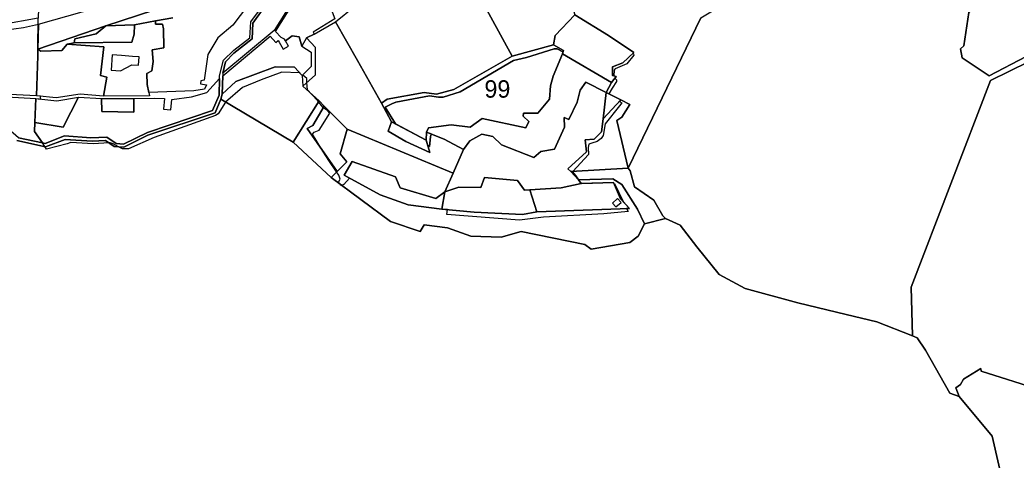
# Model space of a CAD drawing. Extents: x -477304 to -465429, y -1159113 to -1149210.
# Drawn here: x -472090 to -471231, y -1151988 to -1151609 of the extents above; entities that cross this region are included whole.
import ezdxf

# ---------------------------------------------------------------- set-up
doc = ezdxf.new("R2010")
doc.units = 0
for name, color, linetype in [('BPEJ_s', 7, 'Continuous'), ('PUPFL_s', 7, 'Continuous'), ('trav_porost_s', 7, 'Continuous'), ('voda_s', 7, 'Continuous')]:
    doc.layers.add(name, color=color, linetype=linetype)

msp = doc.modelspace()

# ---------------------------------------------------------------- linework, layer by layer
at = {"layer": 'BPEJ_s'}
msp.add_line((-471586.51, -1151775.68), (-471638.56, -1151778.46), dxfattribs=at)
for points in [[(-471846.37, -1151656.74), (-471848.55, -1151654.29), (-471863.82, -1151653.67), (-471881.74, -1151660.28), (-471897.72, -1151667.1), (-471912.44, -1151679.46), (-471918.86, -1151689.72), (-471920.99, -1151691.21), (-471973.89, -1151709.98), (-471996.08, -1151719.79), (-472001.2, -1151719.79), (-472004.57, -1151717.93), (-472009.3, -1151715.32), (-472011.86, -1151714.68), (-472012.59, -1151714.71), (-472026.37, -1151715.32), (-472045.78, -1151714.25), (-472048.98, -1151715.53), (-472066.68, -1151719.99), (-472068.06, -1151717.82), (-472070.07, -1151714.65), (-472070.57, -1151713.87), (-472076.99, -1151704.92), (-472076.66, -1151696.95), (-472075.89, -1151676.5), (-472071.85, -1151676.91), (-472071.71, -1151674.49), (-472075.4, -1151674.12), (-472074.2, -1151639.69), (-472074.06, -1151634.11), (-472073.71, -1151607.24)], [(-471638.56, -1151778.46), (-471659.03, -1151781.23), (-471721.71, -1151776.19), (-471721.24, -1151772.08), (-471725.89, -1151771.64), (-471755.05, -1151767.83), (-471779.2, -1151759.26), (-471805.7, -1151744.89), (-471810.49, -1151750.51), (-471811.95, -1151751.42), (-471812.2, -1151751.58), (-471813.05, -1151751.15), (-471813.84, -1151750.01), (-471814.97, -1151748.38), (-471813.69, -1151745.82), (-471814.76, -1151742.41), (-471816.68, -1151739.64), (-471823.5, -1151729.82), (-471828.53, -1151721.67), (-471837.58, -1151707), (-471836.09, -1151705.5), (-471831.61, -1151703.58), (-471822.42, -1151689), (-471824.36, -1151687.16), (-471828.11, -1151684.34), (-471828.62, -1151683.96), (-471832.25, -1151679.24), (-471832.89, -1151678.41), (-471838.07, -1151672.99), (-471841.85, -1151669.03), (-471842.26, -1151662.65), (-471842.46, -1151659.71), (-471842.49, -1151659.21), (-471845.86, -1151656.23), (-471846.37, -1151656.74), (-471848.55, -1151654.29), (-471863.82, -1151653.67), (-471881.74, -1151660.28), (-471897.72, -1151667.1), (-471912.44, -1151679.46), (-471918.86, -1151689.72), (-471920.99, -1151691.21), (-471973.89, -1151709.98), (-471996.08, -1151719.79), (-472001.2, -1151719.79), (-472004.57, -1151717.93), (-472009.3, -1151715.32), (-472011.86, -1151714.68), (-472012.59, -1151714.71), (-472026.37, -1151715.32), (-472045.78, -1151714.25), (-472048.98, -1151715.53), (-472066.68, -1151719.99), (-472068.06, -1151717.82), (-472070.07, -1151714.65), (-472070.57, -1151713.87), (-472076.99, -1151704.92), (-472076.66, -1151696.95), (-472075.89, -1151676.5), (-472071.85, -1151676.91), (-472071.71, -1151674.49), (-472075.4, -1151674.12), (-472074.2, -1151639.69), (-472074.06, -1151634.11), (-472073.71, -1151607.24)], [(-471611.17, -1151604.59), (-471582.52, -1151622.17), (-471560.68, -1151636.9), (-471561.36, -1151637.55), (-471560.91, -1151637.88), (-471560.48, -1151639.16), (-471566.67, -1151646.63), (-471576.69, -1151650.89), (-471576.92, -1151651.23), (-471577.55, -1151652.17), (-471577.88, -1151656.98), (-471575.91, -1151657.53), (-471577.08, -1151659.11), (-471576.43, -1151659.65), (-471575.41, -1151660.49), (-471575.52, -1151661.13), (-471575.63, -1151661.77), (-471579.26, -1151667.67), (-471582.17, -1151672.41), (-471571.71, -1151677.55), (-471572.99, -1151678.94), (-471570.84, -1151680.18), (-471572.85, -1151682.68), (-471585.44, -1151698.25), (-471586.93, -1151708.28), (-471588.85, -1151710.84), (-471592.05, -1151713.4), (-471596.8, -1151714.93), (-471599.31, -1151715.74), (-471599.95, -1151718.51), (-471599.73, -1151724.49), (-471613.18, -1151739.19), (-471613.39, -1151739.42), (-471610.69, -1151743.07), (-471608.15, -1151746.5), (-471606.13, -1151749.23), (-471605.5, -1151749.63), (-471578.13, -1151748.6), (-471577.75, -1151749.48), (-471577.33, -1151749.66), (-471569.86, -1151765.02), (-471564.39, -1151770.96), (-471566.92, -1151771.05), (-471565.6, -1151773.76), (-471586.51, -1151775.68), (-471638.56, -1151778.46), (-471659.03, -1151781.23), (-471721.71, -1151776.19), (-471721.24, -1151772.08), (-471725.89, -1151771.64), (-471755.05, -1151767.83), (-471779.2, -1151759.26), (-471805.7, -1151744.89), (-471810.49, -1151750.51), (-471811.95, -1151751.42), (-471812.2, -1151751.58), (-471813.05, -1151751.15), (-471813.84, -1151750.01), (-471814.97, -1151748.38), (-471813.69, -1151745.82), (-471814.76, -1151742.41), (-471816.68, -1151739.64), (-471823.5, -1151729.82), (-471828.53, -1151721.67), (-471837.58, -1151707), (-471836.09, -1151705.5), (-471831.61, -1151703.58), (-471822.42, -1151689), (-471824.36, -1151687.16), (-471828.11, -1151684.34), (-471828.62, -1151683.96), (-471832.25, -1151679.24), (-471832.89, -1151678.41), (-471838.07, -1151672.99), (-471841.85, -1151669.03), (-471842.26, -1151662.65), (-471842.46, -1151659.71), (-471842.49, -1151659.21), (-471845.86, -1151656.23), (-471846.37, -1151656.74)], [(-471611.17, -1151604.59), (-471582.52, -1151622.17), (-471560.68, -1151636.9), (-471561.36, -1151637.55), (-471560.91, -1151637.88), (-471560.48, -1151639.16), (-471566.67, -1151646.63), (-471576.69, -1151650.89), (-471576.92, -1151651.23), (-471577.55, -1151652.17), (-471577.88, -1151656.98), (-471575.91, -1151657.53), (-471577.08, -1151659.11), (-471576.43, -1151659.65), (-471575.41, -1151660.49), (-471575.52, -1151661.13), (-471575.63, -1151661.77), (-471579.26, -1151667.67), (-471582.17, -1151672.41), (-471571.71, -1151677.55), (-471572.99, -1151678.94), (-471570.84, -1151680.18), (-471572.85, -1151682.68), (-471585.44, -1151698.25), (-471586.93, -1151708.28), (-471588.85, -1151710.84), (-471592.05, -1151713.4), (-471596.8, -1151714.93), (-471599.31, -1151715.74), (-471599.95, -1151718.51), (-471599.73, -1151724.49), (-471613.18, -1151739.19), (-471613.39, -1151739.42), (-471610.69, -1151743.07), (-471608.15, -1151746.5), (-471606.13, -1151749.23), (-471605.5, -1151749.63), (-471578.13, -1151748.6), (-471577.75, -1151749.48), (-471577.33, -1151749.66), (-471569.86, -1151765.02), (-471564.39, -1151770.96), (-471566.92, -1151771.05), (-471565.6, -1151773.76), (-471586.51, -1151775.68)]]:
    msp.add_lwpolyline(points, dxfattribs=at)
for points in [[(-471632.4, -1151665.55), (-471633.35, -1151677.07), (-471643.28, -1151689.1), (-471655.67, -1151689.17), (-471656.08, -1151691.54), (-471651, -1151696.34), (-471653.64, -1151701.69), (-471691.41, -1151693.54), (-471701.58, -1151701.05), (-471717.96, -1151699.16), (-471737.46, -1151701.54), (-471739.15, -1151705.33), (-471734.56, -1151707.15), (-471735.4, -1151707.85), (-471735.83, -1151709.56), (-471736.61, -1151717.88), (-471738.11, -1151716.94), (-471739.56, -1151712.24), (-471766.04, -1151698.23), (-471774.86, -1151683.89), (-471768.98, -1151681.06), (-471765.69, -1151679.48), (-471754.98, -1151677.51), (-471736.68, -1151674.14), (-471729, -1151675.42), (-471724.74, -1151675.42), (-471710.23, -1151670.73), (-471664.16, -1151643.64), (-471653.06, -1151641.08), (-471629.17, -1151633.61), (-471626.61, -1151633.83), (-471621.64, -1151636.24), (-471622.11, -1151638.04), (-471629.99, -1151657.2)], [(-471632.4, -1151665.55), (-471629.99, -1151657.2), (-471622.11, -1151638.04), (-471621.64, -1151636.24), (-471626.61, -1151633.83), (-471629.17, -1151633.61), (-471653.06, -1151641.08), (-471664.16, -1151643.64), (-471710.23, -1151670.73), (-471724.74, -1151675.42), (-471729, -1151675.42), (-471736.68, -1151674.14), (-471754.98, -1151677.51), (-471765.69, -1151679.48), (-471768.98, -1151681.06), (-471774.86, -1151683.89), (-471766.04, -1151698.23), (-471739.56, -1151712.24), (-471738.11, -1151716.94), (-471736.61, -1151717.88), (-471735.83, -1151709.56), (-471735.4, -1151707.85), (-471734.56, -1151707.15), (-471739.15, -1151705.33), (-471737.46, -1151701.54), (-471717.96, -1151699.16), (-471701.58, -1151701.05), (-471691.41, -1151693.54), (-471653.64, -1151701.69), (-471651, -1151696.34), (-471656.08, -1151691.54), (-471655.67, -1151689.17), (-471643.28, -1151689.1), (-471633.35, -1151677.07)]]:
    msp.add_lwpolyline(points, close=True, dxfattribs=at)
at = {"layer": 'PUPFL_s'}
for points in [[(-472111.68, -1151094.78), (-472056.49, -1151103.32), (-472037.49, -1151105.07), (-472008.14, -1151100.32), (-471967.1, -1151100.83), (-472002.43, -1151207.92), (-472038.01, -1151313.94), (-472066.67, -1151400.33), (-472069.61, -1151481.65), (-472073.71, -1151607.24), (-472105.66, -1151613.09)], [(-471204.1, -1151636.98), (-471253.24, -1151661.08), (-471321.59, -1151838.67), (-471320.6, -1151880.58), (-471351.32, -1151868.71), (-471377.66, -1151862.23), (-471419.22, -1151852.4), (-471464.67, -1151839.93), (-471487.11, -1151827.88), (-471506.23, -1151803.95), (-471520.76, -1151785.31), (-471533.23, -1151779.59), (-471535.71, -1151777.45), (-471543.28, -1151763.94), (-471560.11, -1151752.5), (-471563.69, -1151738.81), (-471565.35, -1151736.29), (-471502.75, -1151606.94), (-471469.32, -1151586.74), (-471443.19, -1151601.2), (-471439.29, -1151562.33), (-471435.37, -1151528.48), (-471405.46, -1151514.25), (-471223.54, -1151498.69)], [(-471957.89, -1151607.14), (-471972.81, -1151609.7), (-471990.75, -1151612.97), (-472015.46, -1151613.9), (-471974.05, -1151600.33)], [(-471502.75, -1151606.94), (-471565.35, -1151736.29), (-471575.37, -1151695.48), (-471570.86, -1151692.5), (-471564, -1151681.62), (-471571.71, -1151677.55), (-471584.45, -1151671.29), (-471579.77, -1151662.75), (-471575.91, -1151657.53), (-471579.09, -1151656.65), (-471578.89, -1151649.07), (-471569.95, -1151645.75), (-471560.68, -1151636.9), (-471582.52, -1151622.17), (-471611.32, -1151604.5)], [(-472103.17, -1151617.65), (-472086.55, -1151615.32), (-472073.54, -1151612.56), (-472074.06, -1151634.11), (-472074.2, -1151639.69), (-472075.4, -1151674.12), (-472109.91, -1151672.53)], [(-471210.53, -1151927.17), (-471261.39, -1151911.16), (-471261.59, -1151908.65), (-471276.49, -1151917.87), (-471279.04, -1151922.4), (-471283.24, -1151925.44), (-471280.19, -1151932.98), (-471288.36, -1151930.1), (-471309.31, -1151892.93), (-471316.41, -1151882.38), (-471320.6, -1151880.58), (-471321.59, -1151838.67), (-471253.24, -1151661.08), (-471204.1, -1151636.98)], [(-472092.17, -1151712.45), (-472067.48, -1151717.95), (-472050.53, -1151711.84), (-472027.33, -1151713.24), (-472015.74, -1151712.54), (-472008.34, -1151717.64), (-472000.12, -1151718.28), (-471979.22, -1151708.08), (-471921.31, -1151688.79), (-471916.39, -1151677.09), (-471854.2, -1151714.08), (-471821.43, -1151744.35), (-471770.4, -1151782.42), (-471744.72, -1151791), (-471741.28, -1151785.22), (-471721.03, -1151787.74), (-471701, -1151794.93), (-471674.81, -1151795.63), (-471657.69, -1151790.82), (-471602.85, -1151802.09), (-471597.5, -1151806.08), (-471563.97, -1151800.24)], [(-471563.97, -1151800.24), (-471556.79, -1151795.03), (-471551.31, -1151784.4), (-471533.23, -1151779.59), (-471520.76, -1151785.31), (-471506.23, -1151803.95), (-471487.11, -1151827.88), (-471464.67, -1151839.93), (-471419.22, -1151852.4), (-471377.66, -1151862.23), (-471351.32, -1151868.71), (-471320.6, -1151880.58), (-471316.41, -1151882.38), (-471309.31, -1151892.93), (-471288.36, -1151930.1), (-471280.19, -1151932.98), (-471251.8, -1151966.94), (-471233.74, -1152045.61)], [(-471200.69, -1152043.06), (-471233.74, -1152045.61), (-471251.8, -1151966.94), (-471280.19, -1151932.98), (-471283.24, -1151925.44), (-471279.04, -1151922.4), (-471276.49, -1151917.87), (-471261.59, -1151908.65), (-471261.39, -1151911.16), (-471210.53, -1151927.17)]]:
    msp.add_lwpolyline(points, dxfattribs=at)
for points in [[(-471980.26, -1151585.29), (-471970.92, -1151579.99), (-471964.24, -1151575.17), (-471954.11, -1151565.91), (-471948.15, -1151557.56), (-471943.96, -1151548.81), (-471938.64, -1151541.08), (-471937.56, -1151579.71), (-471974.05, -1151600.33), (-472015.46, -1151613.9), (-472074.06, -1151634.11), (-472073.54, -1151612.56), (-471987.05, -1151587.68)], [(-471141.16, -1151609.52), (-471167.67, -1151618.6), (-471218.61, -1151641.48), (-471222.68, -1151640.28), (-471254.55, -1151657), (-471277.8, -1151641.51), (-471279.04, -1151633.59), (-471276.2, -1151631.13), (-471272.08, -1151602.41), (-471260.29, -1151588.33), (-471251.75, -1151593.48), (-471248.41, -1151590.93), (-471237.2, -1151597.2), (-471225.35, -1151584.82), (-471204.15, -1151598.76), (-471180.61, -1151583.71), (-471178.04, -1151586.17), (-471164.43, -1151579.84)], [(-471167.67, -1151618.6), (-471141.16, -1151609.52), (-471164.43, -1151579.84), (-471178.04, -1151586.17), (-471180.61, -1151583.71), (-471204.15, -1151598.76), (-471225.35, -1151584.82), (-471237.2, -1151597.2), (-471248.41, -1151590.93), (-471251.75, -1151593.48), (-471260.29, -1151588.33), (-471272.08, -1151602.41), (-471276.2, -1151631.13), (-471279.04, -1151633.59), (-471277.8, -1151641.51), (-471254.55, -1151657), (-471222.68, -1151640.28), (-471218.61, -1151641.48)], [(-471629.99, -1151657.2), (-471632.4, -1151665.55), (-471633.35, -1151677.07), (-471643.28, -1151689.1), (-471655.67, -1151689.17), (-471656.08, -1151691.54), (-471651, -1151696.34), (-471653.64, -1151701.69), (-471691.41, -1151693.54), (-471701.58, -1151701.05), (-471717.96, -1151699.16), (-471737.46, -1151701.54), (-471739.15, -1151705.33), (-471739.56, -1151712.24), (-471769.45, -1151696.42), (-471778.03, -1151680.35), (-471773.27, -1151676.98), (-471741.15, -1151671.16), (-471730.6, -1151672.82), (-471715.64, -1151668.62), (-471665.51, -1151640.09), (-471629.87, -1151630.24), (-471621.34, -1151635.1), (-471622.11, -1151638.04)], [(-472166.44, -1151656.77), (-472138.83, -1151670.61), (-472111.28, -1151674.42), (-472075.89, -1151676.5), (-472076.66, -1151696.95), (-472076.99, -1151704.92), (-472070, -1151714.67), (-472090.65, -1151710.23), (-472102.01, -1151700.5), (-472134.47, -1151690.88), (-472136.39, -1151679.85), (-472149.49, -1151671.44), (-472167.73, -1151673.87), (-472199.12, -1151661.16), (-472214.64, -1151650.04), (-472203.51, -1151648.34), (-472186.26, -1151654.92)], [(-471831.84, -1151678.59), (-471854.2, -1151714.08), (-471916.39, -1151677.09), (-471915.23, -1151672.74), (-471903.45, -1151661.91), (-471869.7, -1151649.06), (-471852.84, -1151649.46), (-471846.37, -1151656.74), (-471845.9, -1151665.94)], [(-471616.71, -1151694.6), (-471609.37, -1151679.69), (-471606.73, -1151669.33), (-471601.99, -1151662.35), (-471584.45, -1151671.29), (-471586.91, -1151694.06), (-471588.5, -1151705.16), (-471594.87, -1151711.46), (-471602.45, -1151712.14), (-471601.4, -1151722.42), (-471617.38, -1151736.92), (-471614.94, -1151739.3), (-471608.17, -1151746.5), (-471605.85, -1151749.64), (-471623.27, -1151753.22), (-471650.35, -1151755.17), (-471654.89, -1151755.38), (-471660.97, -1151747.09), (-471689.33, -1151744.29), (-471692.31, -1151753.1), (-471711.42, -1151752.65), (-471723.49, -1151756.72), (-471716.18, -1151740.7), (-471707.27, -1151720.36), (-471701.92, -1151712.84), (-471691.49, -1151707.22), (-471682.05, -1151709.21), (-471674.53, -1151716.17), (-471646.72, -1151727.17), (-471640.83, -1151721.95), (-471629.05, -1151719.99), (-471620.37, -1151701.1), (-471620.64, -1151692.77)], [(-471594.87, -1151711.46), (-471588.5, -1151705.16), (-471586.91, -1151694.06), (-471571.71, -1151677.55), (-471564, -1151681.62), (-471570.86, -1151692.5), (-471575.37, -1151695.48), (-471565.35, -1151736.29), (-471614.94, -1151739.3), (-471617.38, -1151736.92), (-471601.4, -1151722.42), (-471602.45, -1151712.14)], [(-471816.3, -1151739.26), (-471821.43, -1151744.35), (-471854.2, -1151714.08), (-471831.84, -1151678.59), (-471827.35, -1151683.07), (-471837.31, -1151699.7), (-471842.04, -1151702.24)], [(-471807.71, -1151702.91), (-471813.58, -1151724.02), (-471807.8, -1151730.83), (-471816.3, -1151739.26), (-471842.04, -1151702.24), (-471837.31, -1151699.7), (-471827.35, -1151683.07)], [(-471556.79, -1151795.03), (-471563.97, -1151800.24), (-471597.5, -1151806.08), (-471602.85, -1151802.09), (-471657.69, -1151790.82), (-471674.81, -1151795.63), (-471701, -1151794.93), (-471721.03, -1151787.74), (-471741.28, -1151785.22), (-471744.72, -1151791), (-471770.4, -1151782.42), (-471821.43, -1151744.35), (-471816.3, -1151739.26), (-471807.8, -1151730.83), (-471813.58, -1151724.02), (-471807.71, -1151702.91), (-471716.18, -1151740.7), (-471723.49, -1151756.72), (-471731.22, -1151762.48), (-471762.04, -1151753.31), (-471765.82, -1151743.89), (-471803.27, -1151730.66), (-471810.31, -1151742.39), (-471779.2, -1151759.26), (-471755.05, -1151767.83), (-471725.89, -1151771.64), (-471698.26, -1151774.24), (-471656.65, -1151776.3), (-471644.26, -1151773.87), (-471564.39, -1151770.96), (-471572.03, -1151762.66), (-471578.13, -1151748.6), (-471605.85, -1151749.64), (-471608.17, -1151746.5), (-471578.61, -1151745.49), (-471570.89, -1151750.43), (-471557.38, -1151771.59), (-471551.31, -1151784.4)], [(-471533.23, -1151779.59), (-471551.31, -1151784.4), (-471557.38, -1151771.59), (-471570.89, -1151750.43), (-471578.61, -1151745.49), (-471608.17, -1151746.5), (-471614.94, -1151739.3), (-471565.35, -1151736.29), (-471563.69, -1151738.81), (-471560.11, -1151752.5), (-471543.28, -1151763.94), (-471535.71, -1151777.45)]]:
    msp.add_lwpolyline(points, close=True, dxfattribs=at)
at = {"layer": 'trav_porost_s'}
for points in [[(-471813.34, -1151569.48), (-471827.59, -1151582.54), (-471818.16, -1151608.01), (-471837, -1151619.31), (-471835.89, -1151621.17), (-471842.69, -1151624.29), (-471846.58, -1151631.38), (-471848.98, -1151623.41), (-471854.99, -1151622.51), (-471860.77, -1151626.92), (-471861.7, -1151625.29), (-471864.46, -1151624.06), (-471869.29, -1151618.7), (-471838.48, -1151569.66), (-471813.64, -1151528.83), (-471799.77, -1151505.53), (-471791.76, -1151494.61), (-471767.81, -1151479.96), (-471786.35, -1151504.04), (-471780.29, -1151512.42), (-471782.6, -1151518.2), (-471781.46, -1151539.3)], [(-471850.59, -1151554.57), (-471845.71, -1151548.97), (-471842.33, -1151549.75), (-471816.81, -1151526.09), (-471815.05, -1151527.66), (-471839.56, -1151568.45), (-471848.65, -1151583.23), (-471855.8, -1151594.84), (-471870.42, -1151617.8), (-471914.62, -1151654.72), (-471912.45, -1151644.9), (-471905.24, -1151637.5), (-471889.33, -1151625.02), (-471888.89, -1151611.56), (-471867.5, -1151581.84), (-471877.74, -1151563.99), (-471877, -1151549.37), (-471866.23, -1151549.23), (-471858.73, -1151544.8)], [(-471724.61, -1151571.11), (-471702.21, -1151572.67), (-471665.51, -1151640.09), (-471715.64, -1151668.62), (-471730.6, -1151672.82), (-471741.15, -1151671.16), (-471773.27, -1151676.98), (-471778.03, -1151680.35), (-471798.72, -1151643.73), (-471817.76, -1151610.6), (-471801.29, -1151597.17), (-471777.1, -1151583.85), (-471753.21, -1151580.31), (-471751.91, -1151583.56)], [(-471644.04, -1151577.79), (-471633.47, -1151576.98), (-471620, -1151575.9), (-471611.32, -1151604.5), (-471628.31, -1151622.11), (-471629.87, -1151630.24), (-471665.51, -1151640.09), (-471702.21, -1151572.67), (-471691.61, -1151575.77), (-471668.34, -1151576.34)], [(-472017.37, -1151632.01), (-472048.95, -1151629.78), (-472042.82, -1151628.48), (-471993.08, -1151628.09), (-471991.06, -1151621.12), (-471990.75, -1151612.97), (-471972.81, -1151609.7), (-471972.66, -1151612.45), (-471966.84, -1151612.53), (-471965.8, -1151616.44), (-471965.58, -1151632.84), (-471975.66, -1151634.67), (-471974.75, -1151644.51), (-471976.03, -1151652.77), (-471980.35, -1151655.06), (-471979.81, -1151664.52), (-471978.47, -1151671.19), (-471978.04, -1151674.06), (-472017.68, -1151674.35), (-472014.6, -1151657.99), (-472020.22, -1151656.79)], [(-471569.95, -1151645.75), (-471578.89, -1151649.07), (-471579.09, -1151656.65), (-471575.91, -1151657.53), (-471579.77, -1151662.75), (-471622.11, -1151638.04), (-471621.34, -1151635.1), (-471629.87, -1151630.24), (-471628.31, -1151622.11), (-471611.32, -1151604.5), (-471582.52, -1151622.17), (-471560.68, -1151636.9)], [(-472042.82, -1151628.48), (-472048.95, -1151629.78), (-472053.56, -1151635.19), (-472071.5, -1151635.77), (-472074.06, -1151634.11), (-472015.46, -1151613.9), (-472023.95, -1151620.92), (-472042.32, -1151624.99)], [(-471993.08, -1151628.09), (-472042.82, -1151628.48), (-472042.32, -1151624.99), (-472023.95, -1151620.92), (-472015.46, -1151613.9), (-471990.75, -1151612.97), (-471991.06, -1151621.12)], [(-471903.45, -1151661.91), (-471915.23, -1151672.74), (-471914.7, -1151656.97), (-471873.92, -1151622.88), (-471869.09, -1151628.24), (-471867.14, -1151626.47), (-471866.3, -1151627.93), (-471862.8, -1151634.03), (-471858.2, -1151631.39), (-471860.77, -1151626.92), (-471854.99, -1151622.51), (-471848.98, -1151623.41), (-471846.58, -1151631.38), (-471838.67, -1151636.64), (-471838.51, -1151648.86), (-471846.37, -1151656.74), (-471852.84, -1151649.46), (-471869.7, -1151649.06)], [(-472074.2, -1151639.69), (-472074.06, -1151634.11), (-472071.5, -1151635.77), (-472053.56, -1151635.19), (-472048.95, -1151629.78), (-472017.37, -1151632.01), (-472020.22, -1151656.79), (-472014.6, -1151657.99), (-472017.68, -1151674.35), (-472037.68, -1151672.68), (-472058.47, -1151675.82), (-472075.4, -1151674.12)], [(-472011.05, -1151651.92), (-472003, -1151652.53), (-471993.15, -1151647.45), (-471987.31, -1151647.89), (-471986.77, -1151640.69), (-471992.6, -1151640.25), (-472002.02, -1151639.54), (-472010.07, -1151638.93)], [(-471629.99, -1151657.2), (-471622.11, -1151638.04), (-471579.77, -1151662.75), (-471584.45, -1151671.29), (-471601.99, -1151662.35), (-471606.73, -1151669.33), (-471609.37, -1151679.69), (-471616.71, -1151694.6), (-471620.64, -1151692.77), (-471620.37, -1151701.1), (-471629.05, -1151719.99), (-471640.83, -1151721.95), (-471646.72, -1151727.17), (-471674.53, -1151716.17), (-471682.05, -1151709.21), (-471691.49, -1151707.22), (-471701.92, -1151712.84), (-471707.27, -1151720.36), (-471724.06, -1151711.32), (-471739.15, -1151705.33), (-471737.46, -1151701.54), (-471717.96, -1151699.16), (-471701.58, -1151701.05), (-471691.41, -1151693.54), (-471653.64, -1151701.69), (-471651, -1151696.34), (-471656.08, -1151691.54), (-471655.67, -1151689.17), (-471643.28, -1151689.1), (-471633.35, -1151677.07), (-471632.4, -1151665.55)], [(-472038.95, -1151675.32), (-472019.16, -1151676.44), (-472019.03, -1151687.51), (-471991.44, -1151688.08), (-471991.43, -1151676.47), (-471973.24, -1151676.15), (-471964.95, -1151676.56), (-471965.85, -1151685.63), (-471959.51, -1151686.26), (-471958.61, -1151677.19), (-471941.7, -1151674.97), (-471928.46, -1151671.36), (-471917.56, -1151659.37), (-471917.99, -1151673.71), (-471923.62, -1151686.69), (-471979.75, -1151705.82), (-472000.22, -1151715.69), (-472006.56, -1151715.09), (-472014.59, -1151709.63), (-472028.51, -1151710.2), (-472051.01, -1151708.62), (-472067.8, -1151715.14), (-472070, -1151714.67), (-472076.99, -1151704.92), (-472076.66, -1151696.95), (-472052.3, -1151701.02)], [(-472052.3, -1151701.02), (-472076.66, -1151696.95), (-472075.89, -1151676.5), (-472057.76, -1151678.35), (-472038.95, -1151675.32)], [(-472019.16, -1151676.44), (-471991.43, -1151676.47), (-471991.44, -1151688.08), (-472019.03, -1151687.51)], [(-471586.91, -1151694.06), (-471584.45, -1151671.29), (-471571.71, -1151677.55)], [(-471756.94, -1151713.4), (-471772.23, -1151704.42), (-471769.45, -1151696.42), (-471739.56, -1151712.24), (-471736.24, -1151723)], [(-471731.22, -1151762.48), (-471723.49, -1151756.72), (-471725.89, -1151771.64), (-471755.05, -1151767.83), (-471779.2, -1151759.26), (-471810.31, -1151742.39), (-471803.27, -1151730.66), (-471765.82, -1151743.89), (-471762.04, -1151753.31)], [(-471711.42, -1151752.65), (-471692.31, -1151753.1), (-471689.33, -1151744.29), (-471660.97, -1151747.09), (-471654.89, -1151755.38), (-471650.35, -1151755.17), (-471644.26, -1151773.87), (-471656.65, -1151776.3), (-471698.26, -1151774.24), (-471725.89, -1151771.64), (-471723.49, -1151756.72)], [(-471644.26, -1151773.87), (-471650.35, -1151755.17), (-471623.27, -1151753.22), (-471605.85, -1151749.64), (-471578.13, -1151748.6), (-471572.03, -1151762.66), (-471564.39, -1151770.96)], [(-471574.56, -1151762.58), (-471579.01, -1151766.37), (-471576.09, -1151769.8), (-471571.64, -1151766)]]:
    msp.add_lwpolyline(points, close=True, dxfattribs=at)
msp.add_lwpolyline([(-471881.7, -1151581.01), (-471906.04, -1151613.3), (-471919.17, -1151624.24), (-471927.56, -1151638.54), (-471930.92, -1151660.76), (-471933.67, -1151661.11), (-471933.86, -1151663.86), (-471928.75, -1151664.75), (-471930.51, -1151668.32), (-471939.66, -1151669.79), (-471978.47, -1151671.19), (-471979.81, -1151664.52), (-471980.35, -1151655.06), (-471976.03, -1151652.77), (-471974.75, -1151644.51), (-471975.66, -1151634.67), (-471965.58, -1151632.84), (-471965.8, -1151616.44), (-471966.84, -1151612.53), (-471972.66, -1151612.45), (-471972.81, -1151609.7), (-471957.89, -1151607.14)], dxfattribs=at)
at = {"layer": 'voda_s'}
for points in [[(-472090.65, -1151710.23), (-472070, -1151714.67), (-472067.8, -1151715.14), (-472051.01, -1151708.62), (-472028.51, -1151710.2), (-472014.59, -1151709.63), (-472006.56, -1151715.09), (-472000.22, -1151715.69), (-471979.75, -1151705.82), (-471923.62, -1151686.69), (-471917.99, -1151673.71), (-471917.56, -1151659.37), (-471917.61, -1151657.06), (-471914.14, -1151643.45), (-471905.29, -1151634.73), (-471891.46, -1151624.27), (-471890.63, -1151610.49), (-471869.76, -1151582.1)], [(-471867.5, -1151581.84), (-471888.89, -1151611.56), (-471889.33, -1151625.02), (-471905.24, -1151637.5)], [(-471905.24, -1151637.5), (-471912.45, -1151644.9), (-471914.62, -1151654.72), (-471914.7, -1151656.97), (-471915.23, -1151672.74), (-471916.39, -1151677.09), (-471921.31, -1151688.79), (-471979.22, -1151708.08), (-472000.12, -1151718.28), (-472008.34, -1151717.64), (-472015.74, -1151712.54), (-472027.33, -1151713.24), (-472050.53, -1151711.84), (-472067.48, -1151717.95), (-472092.17, -1151712.45)]]:
    msp.add_lwpolyline(points, dxfattribs=at)
msp.add_lwpolyline([(-471756.94, -1151713.4), (-471736.24, -1151723), (-471739.56, -1151712.24), (-471739.15, -1151705.33), (-471724.06, -1151711.32), (-471707.27, -1151720.36), (-471716.18, -1151740.7), (-471807.71, -1151702.91), (-471827.35, -1151683.07), (-471831.84, -1151678.59), (-471845.9, -1151665.94), (-471834.86, -1151655.95), (-471834.75, -1151632.44), (-471842.69, -1151624.29), (-471835.89, -1151621.17), (-471817.76, -1151610.6), (-471798.72, -1151643.73), (-471778.03, -1151680.35), (-471769.45, -1151696.42), (-471772.23, -1151704.42)], close=True, dxfattribs=at)

# ---------------------------------------------------------------- texts
at = {"layer": 'BPEJ_s'}
msp.add_text('99', height=15, dxfattribs=at).set_placement((-471689.32, -1151675.75))

doc.saveas('drawing.dxf')
